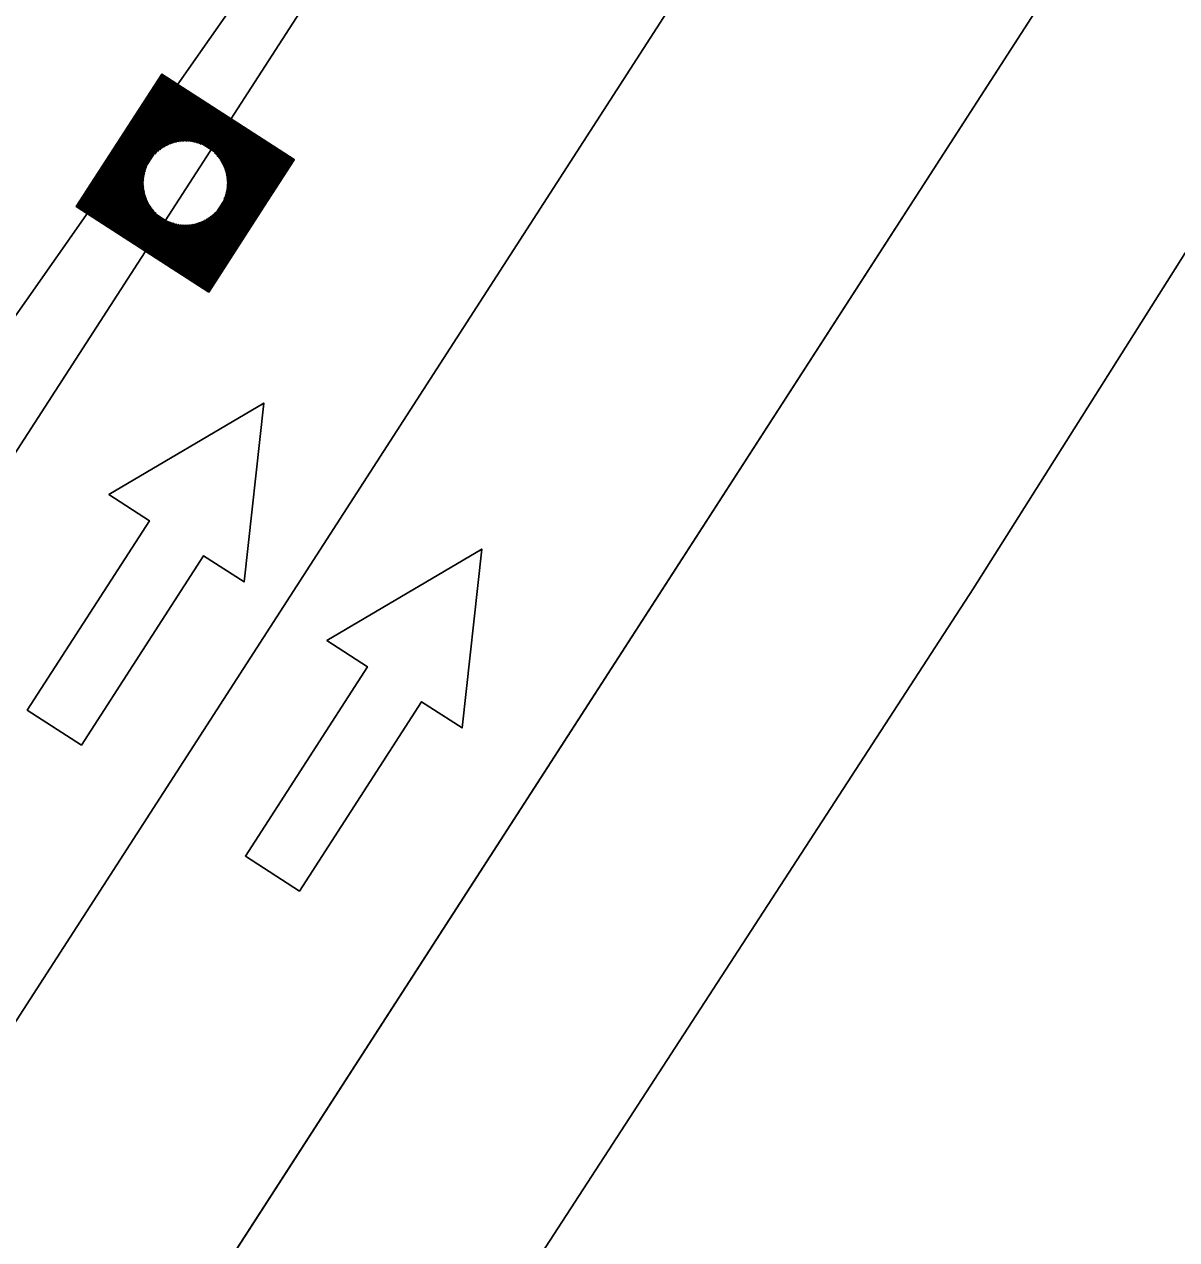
# Model space of a CAD drawing. Extents: x 14104283 to 14129344, y 8637090 to 8673339.
# Drawn here: x 14119359.39 to 14119404.15, y 8669160.47 to 8669207.66 of the extents above; entities that cross this region are included whole.
import ezdxf

# ---------------------------------------------------------------- set-up
doc = ezdxf.new("R2010")
doc.units = 0
for name, color, linetype in [('dsnCellElements', 7, 'Continuous'), ('dsnPaintExistingBrokenLaneLineWhite', 7, 'Continuous'), ('dsnPaintExistingDoubleCenterYellow', 7, 'Continuous'), ('dsnPaintExistingEdgeLineRightWhite', 7, 'Continuous'), ('dsnPaintPlaceBrokenLineWhite', 7, 'Continuous'), ('dsnShadingPaved', 7, 'Continuous'), ('dsnStdLabel', 7, 'Continuous'), ('dsnStgShadingPrevPav', 7, 'Continuous'), ('dsnTapePlaceChannelizingLaneYellow', 7, 'Continuous'), ('dsnTapePlaceChannelizingYellow', 7, 'Continuous'), ('Level 2', 7, 'Continuous'), ('Level 5', 7, 'Continuous')]:
    doc.layers.add(name, color=color, linetype=linetype)

msp = doc.modelspace()

# ---------------------------------------------------------------- linework, layer by layer
at = {"layer": 'dsnCellElements'}
msp.add_circle((14119365.647, 8669201.493), 1.65, dxfattribs=at)
at = {"layer": 'dsnPaintExistingBrokenLaneLineWhite'}
msp.add_line((14119353.59, 8669160.467), (14119404.971, 8669240.065), dxfattribs=at)
at = {"layer": 'dsnPaintExistingDoubleCenterYellow'}
msp.add_line((14119292.215, 8669087.555), (14119403.438, 8669259.759), dxfattribs=at)
at = {"layer": 'dsnPaintExistingEdgeLineRightWhite'}
msp.add_line((14119329.789, 8669101.47), (14119537.52, 8669423.28), dxfattribs=at)
at = {"layer": 'dsnPaintPlaceBrokenLineWhite'}
msp.add_line((14119353.59, 8669160.467), (14119404.971, 8669240.065), dxfattribs=at)
at = {"layer": 'dsnShadingPaved'}
for p, q in [((14119403.438, 8669259.759), (14119219.81, 8668997.415)), ((14119292.603, 8669088.156), (14119403.438, 8669259.759)), ((14119415.053, 8669233.557), (14119367.38, 8669159.704))]:
    msp.add_line(p, q, dxfattribs=at)
at = {"layer": 'dsnStdLabel'}
for points in [[(14119366.557, 8669197.258), (14119369.881, 8669202.403), (14119364.737, 8669205.728), (14119361.412, 8669200.583), (14119366.557, 8669197.258)], [(14119366.554, 8669197.26), (14119369.877, 8669202.402), (14119364.738, 8669205.723), (14119361.416, 8669200.584), (14119366.558, 8669197.261)], [(14119366.551, 8669197.262), (14119369.872, 8669202.401), (14119364.739, 8669205.719), (14119361.421, 8669200.585), (14119366.56, 8669197.264)], [(14119366.599, 8669197.396), (14119369.827, 8669202.391), (14119364.749, 8669205.673), (14119361.467, 8669200.595), (14119366.578, 8669197.292)], [(14119366.589, 8669197.442), (14119369.781, 8669202.381), (14119364.758, 8669205.628), (14119361.512, 8669200.605), (14119366.596, 8669197.319)], [(14119366.579, 8669197.487), (14119369.735, 8669202.372), (14119364.768, 8669205.582), (14119361.558, 8669200.615), (14119366.614, 8669197.347)], [(14119366.569, 8669197.533), (14119369.69, 8669202.362), (14119364.778, 8669205.536), (14119361.603, 8669200.624), (14119366.599, 8669197.396)], [(14119366.559, 8669197.579), (14119369.644, 8669202.352), (14119364.788, 8669205.491), (14119361.649, 8669200.634), (14119366.589, 8669197.442)], [(14119366.549, 8669197.624), (14119369.599, 8669202.342), (14119364.798, 8669205.445), (14119361.695, 8669200.644), (14119366.579, 8669197.487)], [(14119366.54, 8669197.67), (14119369.553, 8669202.332), (14119364.807, 8669205.399), (14119361.74, 8669200.654), (14119366.569, 8669197.533)], [(14119366.53, 8669197.716), (14119369.507, 8669202.323), (14119364.817, 8669205.354), (14119361.786, 8669200.664), (14119366.559, 8669197.579)], [(14119366.52, 8669197.761), (14119369.462, 8669202.313), (14119364.827, 8669205.308), (14119361.832, 8669200.673), (14119366.549, 8669197.624)], [(14119366.51, 8669197.807), (14119369.416, 8669202.303), (14119364.837, 8669205.263), (14119361.877, 8669200.683), (14119366.54, 8669197.67)], [(14119366.5, 8669197.852), (14119369.37, 8669202.293), (14119364.847, 8669205.217), (14119361.923, 8669200.693), (14119366.53, 8669197.716)], [(14119366.491, 8669197.898), (14119369.325, 8669202.283), (14119364.856, 8669205.171), (14119361.968, 8669200.703), (14119366.52, 8669197.761)], [(14119366.481, 8669197.944), (14119369.279, 8669202.274), (14119364.866, 8669205.126), (14119362.014, 8669200.713), (14119366.51, 8669197.807)], [(14119366.471, 8669197.989), (14119369.234, 8669202.264), (14119364.876, 8669205.08), (14119362.06, 8669200.722), (14119366.5, 8669197.852)], [(14119366.461, 8669198.035), (14119369.188, 8669202.254), (14119364.886, 8669205.034), (14119362.105, 8669200.732), (14119366.491, 8669197.898)], [(14119366.451, 8669198.081), (14119369.142, 8669202.244), (14119364.896, 8669204.989), (14119362.151, 8669200.742), (14119366.481, 8669197.944)], [(14119366.442, 8669198.126), (14119369.097, 8669202.234), (14119364.905, 8669204.943), (14119362.197, 8669200.752), (14119366.471, 8669197.989)], [(14119366.432, 8669198.172), (14119369.051, 8669202.225), (14119364.915, 8669204.898), (14119362.242, 8669200.762), (14119366.461, 8669198.035)], [(14119366.422, 8669198.217), (14119369.005, 8669202.215), (14119364.925, 8669204.852), (14119362.288, 8669200.771), (14119366.451, 8669198.081)], [(14119366.412, 8669198.263), (14119368.96, 8669202.205), (14119364.935, 8669204.806), (14119362.334, 8669200.781), (14119366.442, 8669198.126)], [(14119366.402, 8669198.309), (14119368.914, 8669202.195), (14119364.945, 8669204.761), (14119362.379, 8669200.791), (14119366.432, 8669198.172)], [(14119366.393, 8669198.354), (14119368.869, 8669202.185), (14119364.954, 8669204.715), (14119362.425, 8669200.801), (14119366.422, 8669198.217)], [(14119366.383, 8669198.4), (14119368.823, 8669202.176), (14119364.964, 8669204.669), (14119362.47, 8669200.811), (14119366.412, 8669198.263)], [(14119366.373, 8669198.446), (14119368.777, 8669202.166), (14119364.974, 8669204.624), (14119362.516, 8669200.82), (14119366.402, 8669198.309)], [(14119366.363, 8669198.491), (14119368.732, 8669202.156), (14119364.984, 8669204.578), (14119362.562, 8669200.83), (14119366.393, 8669198.354)], [(14119366.353, 8669198.537), (14119368.686, 8669202.146), (14119364.994, 8669204.532), (14119362.607, 8669200.84), (14119366.383, 8669198.4)], [(14119366.344, 8669198.583), (14119368.64, 8669202.136), (14119365.003, 8669204.487), (14119362.653, 8669200.85), (14119366.373, 8669198.446)], [(14119366.334, 8669198.628), (14119368.595, 8669202.127), (14119365.013, 8669204.441), (14119362.699, 8669200.86), (14119366.363, 8669198.491)], [(14119366.324, 8669198.674), (14119368.549, 8669202.117), (14119365.023, 8669204.396), (14119362.744, 8669200.869), (14119366.353, 8669198.537)], [(14119366.314, 8669198.719), (14119368.504, 8669202.107), (14119365.033, 8669204.35), (14119362.79, 8669200.879), (14119366.344, 8669198.583)], [(14119366.304, 8669198.765), (14119368.458, 8669202.097), (14119365.043, 8669204.304), (14119362.835, 8669200.889), (14119366.334, 8669198.628)], [(14119366.295, 8669198.811), (14119368.412, 8669202.087), (14119365.052, 8669204.259), (14119362.881, 8669200.899), (14119366.324, 8669198.674)], [(14119366.285, 8669198.856), (14119368.367, 8669202.078), (14119365.062, 8669204.213), (14119362.927, 8669200.909), (14119366.314, 8669198.719)], [(14119366.275, 8669198.902), (14119368.321, 8669202.068), (14119365.072, 8669204.167), (14119362.972, 8669200.919), (14119366.304, 8669198.765)], [(14119366.265, 8669198.948), (14119368.275, 8669202.058), (14119365.082, 8669204.122), (14119363.018, 8669200.928), (14119366.295, 8669198.811)], [(14119366.255, 8669198.993), (14119368.23, 8669202.048), (14119365.092, 8669204.076), (14119363.064, 8669200.938), (14119366.285, 8669198.856)], [(14119366.246, 8669199.039), (14119368.184, 8669202.038), (14119365.101, 8669204.031), (14119363.109, 8669200.948), (14119366.275, 8669198.902)], [(14119366.236, 8669199.084), (14119368.138, 8669202.029), (14119365.111, 8669203.985), (14119363.155, 8669200.958), (14119366.265, 8669198.948)], [(14119366.226, 8669199.13), (14119368.093, 8669202.019), (14119365.121, 8669203.939), (14119363.2, 8669200.968), (14119366.255, 8669198.993)], [(14119366.216, 8669199.176), (14119368.047, 8669202.009), (14119365.131, 8669203.894), (14119363.246, 8669200.977), (14119366.246, 8669199.039)], [(14119366.206, 8669199.221), (14119368.002, 8669201.999), (14119365.141, 8669203.848), (14119363.292, 8669200.987), (14119366.236, 8669199.084)], [(14119366.197, 8669199.267), (14119367.956, 8669201.989), (14119365.15, 8669203.802), (14119363.337, 8669200.997), (14119366.226, 8669199.13)], [(14119366.187, 8669199.313), (14119367.91, 8669201.979), (14119365.16, 8669203.757), (14119363.383, 8669201.007), (14119366.216, 8669199.176)], [(14119366.259, 8669203.008), (14119365.17, 8669203.711), (14119364.466, 8669202.622)], [(14119366.124, 8669203.055), (14119365.18, 8669203.666), (14119364.57, 8669202.721)], [(14119366.02, 8669203.083), (14119365.19, 8669203.62), (14119364.653, 8669202.79)], [(14119365.931, 8669203.102), (14119365.199, 8669203.574), (14119364.727, 8669202.843)], [(14119365.851, 8669203.114), (14119365.209, 8669203.529), (14119364.794, 8669202.887)], [(14119365.779, 8669203.121), (14119365.219, 8669203.483), (14119364.857, 8669202.923)], [(14119365.712, 8669203.125), (14119365.229, 8669203.437), (14119364.917, 8669202.954)], [(14119365.649, 8669203.127), (14119365.239, 8669203.392), (14119364.974, 8669202.981)], [(14119365.59, 8669203.126), (14119365.249, 8669203.346), (14119365.028, 8669203.005)], [(14119365.534, 8669203.123), (14119365.258, 8669203.301), (14119365.08, 8669203.025)], [(14119365.48, 8669203.118), (14119365.268, 8669203.255), (14119365.131, 8669203.043)], [(14119365.428, 8669203.112), (14119365.278, 8669203.209), (14119365.181, 8669203.059)], [(14119365.379, 8669203.105), (14119365.288, 8669203.164), (14119365.229, 8669203.072)], [(14119365.332, 8669203.096), (14119365.298, 8669203.118), (14119365.275, 8669203.084)], [(14119367.161, 8669200.881), (14119367.865, 8669201.97), (14119366.776, 8669202.673)], [(14119367.209, 8669201.016), (14119367.819, 8669201.96), (14119366.875, 8669202.57)], [(14119367.237, 8669201.12), (14119367.773, 8669201.95), (14119366.943, 8669202.487)], [(14119367.255, 8669201.209), (14119367.728, 8669201.94), (14119366.997, 8669202.413)], [(14119367.267, 8669201.288), (14119367.682, 8669201.93), (14119367.04, 8669202.345)], [(14119364.132, 8669202.105), (14119363.429, 8669201.017), (14119364.517, 8669200.313)], [(14119364.085, 8669201.971), (14119363.474, 8669201.026), (14119364.419, 8669200.416)], [(14119364.056, 8669201.866), (14119363.52, 8669201.036), (14119364.35, 8669200.5)], [(14119367.275, 8669201.361), (14119367.637, 8669201.921), (14119367.077, 8669202.282)], [(14119367.279, 8669201.428), (14119367.591, 8669201.911), (14119367.108, 8669202.223)], [(14119367.28, 8669201.491), (14119367.545, 8669201.901), (14119367.135, 8669202.166)], [(14119367.279, 8669201.55), (14119367.5, 8669201.891), (14119367.158, 8669202.112)], [(14119367.276, 8669201.606), (14119367.454, 8669201.881), (14119367.179, 8669202.059)], [(14119367.272, 8669201.66), (14119367.408, 8669201.872), (14119367.197, 8669202.008)], [(14119367.266, 8669201.711), (14119367.363, 8669201.862), (14119367.212, 8669201.959)], [(14119367.258, 8669201.761), (14119367.317, 8669201.852), (14119367.226, 8669201.911)], [(14119367.249, 8669201.808), (14119367.272, 8669201.842), (14119367.237, 8669201.864)], [(14119364.038, 8669201.777), (14119363.565, 8669201.046), (14119364.297, 8669200.573)], [(14119364.026, 8669201.698), (14119363.611, 8669201.056), (14119364.253, 8669200.641)], [(14119364.019, 8669201.625), (14119363.657, 8669201.066), (14119364.217, 8669200.704)], [(14119364.014, 8669201.558), (14119363.702, 8669201.075), (14119364.185, 8669200.763)], [(14119364.013, 8669201.495), (14119363.748, 8669201.085), (14119364.158, 8669200.82)], [(14119364.014, 8669201.436), (14119363.794, 8669201.095), (14119364.135, 8669200.874)], [(14119364.017, 8669201.38), (14119363.839, 8669201.105), (14119364.114, 8669200.927)], [(14119364.022, 8669201.326), (14119363.885, 8669201.115), (14119364.097, 8669200.978)], [(14119364.028, 8669201.275), (14119363.93, 8669201.124), (14119364.081, 8669201.027)], [(14119364.035, 8669201.226), (14119363.976, 8669201.134), (14119364.068, 8669201.075)], [(14119364.044, 8669201.178), (14119364.022, 8669201.144), (14119364.056, 8669201.122)], [(14119365.035, 8669199.979), (14119366.206, 8669199.221)], [(14119366.089, 8669199.769), (14119366.213, 8669199.961)], [(14119366.099, 8669199.723), (14119366.265, 8669199.981)], [(14119366.108, 8669199.678), (14119366.32, 8669200.005)], [(14119366.118, 8669199.632), (14119366.377, 8669200.032)], [(14119366.128, 8669199.586), (14119366.436, 8669200.063)], [(14119366.138, 8669199.541), (14119366.499, 8669200.1)], [(14119366.148, 8669199.495), (14119366.566, 8669200.143)], [(14119366.157, 8669199.449), (14119366.64, 8669200.196)], [(14119366.167, 8669199.404), (14119366.724, 8669200.265)], [(14119366.177, 8669199.358), (14119366.827, 8669200.364)], [(14119365.169, 8669199.931), (14119366.197, 8669199.267)], [(14119365.273, 8669199.903), (14119366.187, 8669199.313)], [(14119365.363, 8669199.885), (14119366.177, 8669199.358)], [(14119365.442, 8669199.872), (14119366.167, 8669199.404)], [(14119365.514, 8669199.865), (14119366.157, 8669199.449)], [(14119365.581, 8669199.861), (14119366.148, 8669199.495)], [(14119365.644, 8669199.86), (14119366.138, 8669199.541)], [(14119365.704, 8669199.861), (14119366.128, 8669199.586)], [(14119365.76, 8669199.864), (14119366.118, 8669199.632)], [(14119365.813, 8669199.868), (14119366.108, 8669199.678)], [(14119365.865, 8669199.874), (14119366.099, 8669199.723)], [(14119365.914, 8669199.882), (14119366.089, 8669199.769)], [(14119365.962, 8669199.89), (14119366.079, 8669199.814)], [(14119366.079, 8669199.814), (14119366.162, 8669199.943)]]:
    msp.add_lwpolyline(points, dxfattribs=at)
at = {"layer": 'dsnStgShadingPrevPav'}
msp.add_lwpolyline([(14119455.82, 8669289.132), (14119447.45, 8669266.1), (14119424.618, 8669230.678), (14119396.25, 8669185.734), (14119365.958, 8669139.106), (14119334.972, 8669091.449), (14119304.908, 8669044.507), (14119267.203, 8668986.395), (14119235.589, 8668937.493), (14119203.774, 8668887.788), (14119172.82, 8668837.381)], dxfattribs=at)
at = {"layer": 'dsnTapePlaceChannelizingLaneYellow'}
msp.add_line((14119403.438, 8669259.759), (14119219.81, 8668997.415), dxfattribs=at)
at = {"layer": 'dsnTapePlaceChannelizingYellow'}
msp.add_line((14119292.603, 8669088.156), (14119403.438, 8669259.759), dxfattribs=at)
at = {"layer": 'Level 2'}
for points in [[(14119359.511, 8669181.028), (14119361.612, 8669179.672), (14119366.357, 8669187.024), (14119367.932, 8669186.007), (14119368.695, 8669192.953), (14119362.681, 8669189.396), (14119364.256, 8669188.38)], [(14119367.979, 8669175.36), (14119370.079, 8669174.004), (14119374.824, 8669181.356), (14119376.399, 8669180.339), (14119377.163, 8669187.285), (14119371.148, 8669183.728), (14119372.723, 8669182.712)]]:
    msp.add_lwpolyline(points, close=True, dxfattribs=at)
at = {"layer": 'Level 5'}
for points in [[(14119364.256, 8669188.38), (14119362.681, 8669189.396), (14119368.695, 8669192.953), (14119367.932, 8669186.007), (14119366.357, 8669187.024), (14119361.612, 8669179.672), (14119359.511, 8669181.028), (14119364.256, 8669188.38)], [(14119372.723, 8669182.712), (14119371.148, 8669183.728), (14119377.163, 8669187.285), (14119376.399, 8669180.339), (14119374.824, 8669181.356), (14119370.079, 8669174.004), (14119367.979, 8669175.36), (14119372.723, 8669182.712)]]:
    msp.add_lwpolyline(points, dxfattribs=at)

doc.saveas('drawing.dxf')
